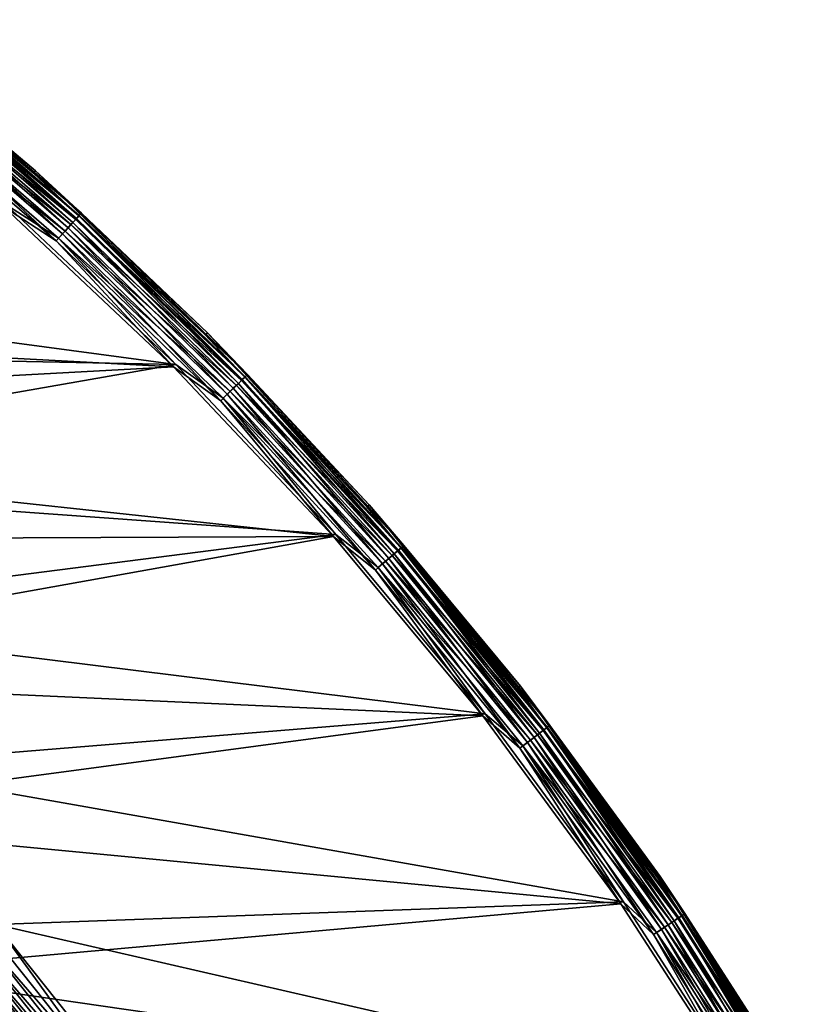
# Model space of a CAD drawing. Header units: millimetres. Extents: x -43.6 to 43.6, y -43.6 to 43.6.
# Tile 637 of 637: x 28.7 to 37.5, y 23.3 to 34.3. Entities that reach past the tile are written whole.
import ezdxf

# ---------------------------------------------------------------- set-up
doc = ezdxf.new("R2010")
doc.units = ezdxf.units.MM
doc.header["$LTSCALE"] = 52.148148
for name, color, linetype in [('150', 7, 'CONTINUOUS'), ('152', 7, 'CONTINUOUS'), ('156', 7, 'CONTINUOUS'), ('178', 7, 'CONTINUOUS'), ('208', 7, 'CONTINUOUS'), ('210', 7, 'CONTINUOUS'), ('212', 7, 'CONTINUOUS')]:
    doc.layers.add(name, color=color, linetype=linetype)

msp = doc.modelspace()

# ---------------------------------------------------------------- linework, layer by layer
at = {"layer": '150', "linetype": 'Continuous'}
msp.add_3dface([(29.542, 22.044, 23.93), (25.84, 21.018, 10.774), (28.07, 23.891, 23.93), (29.542, 22.044, 23.93)], dxfattribs=at)
at = {"layer": '152', "color": 2, "linetype": 'Continuous'}
for points in [[(30.418, 30.418, 26.3), (28.526, 32.199, 26.3), (17.923, 31.086, 26.3), (30.418, 30.418, 26.3)], [(19.916, 29.848, 26.3), (30.418, 30.418, 26.3), (17.923, 31.086, 26.3), (19.916, 29.848, 26.3)], [(32.199, 28.525, 26.3), (30.418, 30.418, 26.3), (19.916, 29.848, 26.3), (32.199, 28.525, 26.3)], [(21.825, 28.482, 26.3), (32.199, 28.525, 26.3), (19.916, 29.848, 26.3), (21.825, 28.482, 26.3)], [(23.641, 26.994, 26.3), (32.199, 28.525, 26.3), (21.825, 28.482, 26.3), (23.641, 26.994, 26.3)], [(33.863, 26.529, 26.3), (32.199, 28.525, 26.3), (23.641, 26.994, 26.3), (33.863, 26.529, 26.3)], [(25.355, 25.391, 26.3), (33.863, 26.529, 26.3), (23.641, 26.994, 26.3), (25.355, 25.391, 26.3)], [(35.403, 24.436, 26.3), (33.863, 26.529, 26.3), (25.355, 25.391, 26.3), (35.403, 24.436, 26.3)], [(26.961, 23.679, 26.3), (35.403, 24.436, 26.3), (25.355, 25.391, 26.3), (26.961, 23.679, 26.3)], [(36.813, 22.254, 26.3), (35.403, 24.436, 26.3), (26.961, 23.679, 26.3), (36.813, 22.254, 26.3)], [(28.451, 21.865, 26.3), (36.813, 22.254, 26.3), (26.961, 23.679, 26.3), (28.451, 21.865, 26.3)]]:
    msp.add_3dface(points, dxfattribs=at)
at = {"layer": '156', "color": 1, "linetype": 'Continuous'}
for points in [[(30.443, 30.442, 24.3), (19.367, 31.928, 24.3), (28.549, 32.225, 24.3), (30.443, 30.442, 24.3)], [(21.372, 30.623, 24.3), (19.367, 31.928, 24.3), (30.443, 30.442, 24.3), (21.372, 30.623, 24.3)], [(23.289, 29.191, 24.3), (21.372, 30.623, 24.3), (30.443, 30.442, 24.3), (23.289, 29.191, 24.3)], [(32.225, 28.549, 24.3), (23.289, 29.191, 24.3), (30.443, 30.442, 24.3), (32.225, 28.549, 24.3)], [(25.111, 27.64, 24.3), (23.289, 29.191, 24.3), (32.225, 28.549, 24.3), (25.111, 27.64, 24.3)], [(33.89, 26.551, 24.3), (25.111, 27.64, 24.3), (32.225, 28.549, 24.3), (33.89, 26.551, 24.3)], [(26.829, 25.975, 24.3), (25.111, 27.64, 24.3), (33.89, 26.551, 24.3), (26.829, 25.975, 24.3)], [(35.431, 24.456, 24.3), (26.829, 25.975, 24.3), (33.89, 26.551, 24.3), (35.431, 24.456, 24.3)], [(28.437, 24.204, 24.3), (26.829, 25.975, 24.3), (35.431, 24.456, 24.3), (28.437, 24.204, 24.3)], [(36.843, 22.272, 24.3), (28.437, 24.204, 24.3), (35.431, 24.456, 24.3), (36.843, 22.272, 24.3)], [(29.929, 22.333, 24.3), (28.437, 24.204, 24.3), (36.843, 22.272, 24.3), (29.929, 22.333, 24.3)]]:
    msp.add_3dface(points, dxfattribs=at)
at = {"layer": '178', "color": 2, "linetype": 'Continuous'}
for points in [[(28.857, 32.573, 25.817), (26.859, 34.283, 24.817), (26.838, 34.256, 25.817), (28.857, 32.573, 25.817)], [(28.88, 32.599, 24.817), (26.859, 34.283, 24.817), (28.857, 32.573, 25.817), (28.88, 32.599, 24.817)], [(30.771, 30.771, 25.817), (28.88, 32.599, 24.817), (28.857, 32.573, 25.817), (30.771, 30.771, 25.817)], [(30.796, 30.796, 24.817), (28.88, 32.599, 24.817), (30.771, 30.771, 25.817), (30.796, 30.796, 24.817)], [(32.573, 28.857, 25.817), (30.796, 30.796, 24.817), (30.771, 30.771, 25.817), (32.573, 28.857, 25.817)], [(32.599, 28.88, 24.817), (30.796, 30.796, 24.817), (32.573, 28.857, 25.817), (32.599, 28.88, 24.817)], [(34.256, 26.838, 25.817), (32.599, 28.88, 24.817), (32.573, 28.857, 25.817), (34.256, 26.838, 25.817)], [(34.283, 26.859, 24.817), (32.599, 28.88, 24.817), (34.256, 26.838, 25.817), (34.283, 26.859, 24.817)], [(35.814, 24.72, 25.817), (34.283, 26.859, 24.817), (34.256, 26.838, 25.817), (35.814, 24.72, 25.817)], [(35.842, 24.74, 24.817), (34.283, 26.859, 24.817), (35.814, 24.72, 25.817), (35.842, 24.74, 24.817)], [(37.241, 22.513, 25.817), (35.842, 24.74, 24.817), (35.814, 24.72, 25.817), (37.241, 22.513, 25.817)], [(37.271, 22.531, 24.817), (35.842, 24.74, 24.817), (37.241, 22.513, 25.817), (37.271, 22.531, 24.817)]]:
    msp.add_3dface(points, dxfattribs=at)
at = {"layer": '208', "linetype": 'Continuous'}
for points in [[(29.841, 22.271, 24.288), (28.274, 24.07, 24.253), (28.353, 24.137, 24.288), (29.841, 22.271, 24.288)], [(28.437, 24.204, 24.3), (29.841, 22.271, 24.288), (28.353, 24.137, 24.288), (28.437, 24.204, 24.3)], [(28.437, 24.204, 24.3), (29.929, 22.333, 24.3), (29.841, 22.271, 24.288), (28.437, 24.204, 24.3)], [(29.758, 22.209, 24.253), (28.203, 24.01, 24.197), (28.274, 24.07, 24.253), (29.758, 22.209, 24.253)], [(29.758, 22.209, 24.253), (28.274, 24.07, 24.253), (29.841, 22.271, 24.288), (29.758, 22.209, 24.253)], [(29.572, 22.07, 24.032), (28.07, 23.891, 23.93), (28.097, 23.919, 24.032), (29.572, 22.07, 24.032)], [(29.621, 22.106, 24.122), (28.097, 23.919, 24.032), (28.143, 23.959, 24.122), (29.621, 22.106, 24.122)], [(29.572, 22.07, 24.032), (28.097, 23.919, 24.032), (29.621, 22.106, 24.122), (29.572, 22.07, 24.032)], [(29.684, 22.153, 24.197), (28.143, 23.959, 24.122), (28.203, 24.01, 24.197), (29.684, 22.153, 24.197)], [(29.621, 22.106, 24.122), (28.143, 23.959, 24.122), (29.684, 22.153, 24.197), (29.621, 22.106, 24.122)], [(29.684, 22.153, 24.197), (28.203, 24.01, 24.197), (29.758, 22.209, 24.253), (29.684, 22.153, 24.197)], [(29.542, 22.044, 23.93), (28.07, 23.891, 23.93), (29.572, 22.07, 24.032), (29.542, 22.044, 23.93)]]:
    msp.add_3dface(points, dxfattribs=at)
at = {"layer": '210', "color": 2, "linetype": 'Continuous'}
for points in [[(26.859, 34.283, 24.817), (28.88, 32.599, 24.817), (27.436, 33.812, 24.704), (26.859, 34.283, 24.817)], [(29.367, 32.102, 24.595), (27.377, 33.739, 24.496), (27.414, 33.785, 24.595), (29.367, 32.102, 24.595)], [(29.391, 32.127, 24.704), (27.414, 33.785, 24.595), (27.436, 33.812, 24.704), (29.391, 32.127, 24.704)], [(29.367, 32.102, 24.595), (27.414, 33.785, 24.595), (29.391, 32.127, 24.704), (29.367, 32.102, 24.595)], [(28.88, 32.599, 24.817), (29.391, 32.127, 24.704), (27.436, 33.812, 24.704), (28.88, 32.599, 24.817)], [(29.274, 32, 24.414), (27.266, 33.603, 24.352), (27.327, 33.678, 24.414), (29.274, 32, 24.414)], [(29.328, 32.058, 24.496), (27.327, 33.678, 24.414), (27.377, 33.739, 24.496), (29.328, 32.058, 24.496)], [(29.274, 32, 24.414), (27.327, 33.678, 24.414), (29.328, 32.058, 24.496), (29.274, 32, 24.414)], [(29.328, 32.058, 24.496), (27.377, 33.739, 24.496), (29.367, 32.102, 24.595), (29.328, 32.058, 24.496)], [(29.209, 31.929, 24.352), (27.198, 33.519, 24.313), (27.266, 33.603, 24.352), (29.209, 31.929, 24.352)], [(29.209, 31.929, 24.352), (27.266, 33.603, 24.352), (29.274, 32, 24.414), (29.209, 31.929, 24.352)], [(29.136, 31.849, 24.313), (28.549, 32.225, 24.3), (27.198, 33.519, 24.313), (29.136, 31.849, 24.313)], [(29.136, 31.849, 24.313), (27.198, 33.519, 24.313), (29.209, 31.929, 24.352), (29.136, 31.849, 24.313)], [(28.88, 32.599, 24.817), (30.796, 30.796, 24.817), (29.391, 32.127, 24.704), (28.88, 32.599, 24.817)], [(30.443, 30.442, 24.3), (28.549, 32.225, 24.3), (29.136, 31.849, 24.313), (30.443, 30.442, 24.3)], [(31.175, 30.265, 24.496), (29.274, 32, 24.414), (29.328, 32.058, 24.496), (31.175, 30.265, 24.496)], [(31.217, 30.306, 24.595), (29.328, 32.058, 24.496), (29.367, 32.102, 24.595), (31.217, 30.306, 24.595)], [(31.175, 30.265, 24.496), (29.328, 32.058, 24.496), (31.217, 30.306, 24.595), (31.175, 30.265, 24.496)], [(31.242, 30.33, 24.704), (29.367, 32.102, 24.595), (29.391, 32.127, 24.704), (31.242, 30.33, 24.704)], [(31.217, 30.306, 24.595), (29.367, 32.102, 24.595), (31.242, 30.33, 24.704), (31.217, 30.306, 24.595)], [(30.796, 30.796, 24.817), (31.242, 30.33, 24.704), (29.391, 32.127, 24.704), (30.796, 30.796, 24.817)], [(31.049, 30.142, 24.352), (29.136, 31.849, 24.313), (29.209, 31.929, 24.352), (31.049, 30.142, 24.352)], [(31.118, 30.209, 24.414), (29.209, 31.929, 24.352), (29.274, 32, 24.414), (31.118, 30.209, 24.414)], [(31.049, 30.142, 24.352), (29.209, 31.929, 24.352), (31.118, 30.209, 24.414), (31.049, 30.142, 24.352)], [(31.118, 30.209, 24.414), (29.274, 32, 24.414), (31.175, 30.265, 24.496), (31.118, 30.209, 24.414)], [(30.972, 30.067, 24.313), (30.443, 30.442, 24.3), (29.136, 31.849, 24.313), (30.972, 30.067, 24.313)], [(30.972, 30.067, 24.313), (29.136, 31.849, 24.313), (31.049, 30.142, 24.352), (30.972, 30.067, 24.313)], [(30.796, 30.796, 24.817), (32.599, 28.88, 24.817), (31.242, 30.33, 24.704), (30.796, 30.796, 24.817)], [(32.225, 28.549, 24.3), (30.443, 30.442, 24.3), (30.972, 30.067, 24.313), (32.225, 28.549, 24.3)], [(32.958, 28.403, 24.595), (31.175, 30.265, 24.496), (31.217, 30.306, 24.595), (32.958, 28.403, 24.595)], [(32.984, 28.426, 24.704), (31.217, 30.306, 24.595), (31.242, 30.33, 24.704), (32.984, 28.426, 24.704)], [(32.958, 28.403, 24.595), (31.217, 30.306, 24.595), (32.984, 28.426, 24.704), (32.958, 28.403, 24.595)], [(32.599, 28.88, 24.817), (32.984, 28.426, 24.704), (31.242, 30.33, 24.704), (32.599, 28.88, 24.817)], [(32.853, 28.313, 24.414), (31.049, 30.142, 24.352), (31.118, 30.209, 24.414), (32.853, 28.313, 24.414)], [(32.913, 28.365, 24.496), (31.118, 30.209, 24.414), (31.175, 30.265, 24.496), (32.913, 28.365, 24.496)], [(32.853, 28.313, 24.414), (31.118, 30.209, 24.414), (32.913, 28.365, 24.496), (32.853, 28.313, 24.414)], [(32.913, 28.365, 24.496), (31.175, 30.265, 24.496), (32.958, 28.403, 24.595), (32.913, 28.365, 24.496)], [(32.78, 28.25, 24.352), (30.972, 30.067, 24.313), (31.049, 30.142, 24.352), (32.78, 28.25, 24.352)], [(32.699, 28.18, 24.313), (32.225, 28.549, 24.3), (30.972, 30.067, 24.313), (32.699, 28.18, 24.313)], [(32.699, 28.18, 24.313), (30.972, 30.067, 24.313), (32.78, 28.25, 24.352), (32.699, 28.18, 24.313)], [(32.78, 28.25, 24.352), (31.049, 30.142, 24.352), (32.853, 28.313, 24.414), (32.78, 28.25, 24.352)], [(32.599, 28.88, 24.817), (34.283, 26.859, 24.817), (32.984, 28.426, 24.704), (32.599, 28.88, 24.817)], [(33.89, 26.551, 24.3), (32.225, 28.549, 24.3), (32.699, 28.18, 24.313), (33.89, 26.551, 24.3)], [(34.61, 26.422, 24.704), (32.958, 28.403, 24.595), (32.984, 28.426, 24.704), (34.61, 26.422, 24.704)], [(34.283, 26.859, 24.817), (34.61, 26.422, 24.704), (32.984, 28.426, 24.704), (34.283, 26.859, 24.817)], [(34.473, 26.317, 24.414), (32.78, 28.25, 24.352), (32.853, 28.313, 24.414), (34.473, 26.317, 24.414)], [(34.536, 26.365, 24.496), (32.853, 28.313, 24.414), (32.913, 28.365, 24.496), (34.536, 26.365, 24.496)], [(34.473, 26.317, 24.414), (32.853, 28.313, 24.414), (34.536, 26.365, 24.496), (34.473, 26.317, 24.414)], [(34.583, 26.401, 24.595), (32.913, 28.365, 24.496), (32.958, 28.403, 24.595), (34.583, 26.401, 24.595)], [(34.536, 26.365, 24.496), (32.913, 28.365, 24.496), (34.583, 26.401, 24.595), (34.536, 26.365, 24.496)], [(34.583, 26.401, 24.595), (32.958, 28.403, 24.595), (34.61, 26.422, 24.704), (34.583, 26.401, 24.595)], [(34.396, 26.258, 24.352), (32.699, 28.18, 24.313), (32.78, 28.25, 24.352), (34.396, 26.258, 24.352)], [(34.396, 26.258, 24.352), (32.78, 28.25, 24.352), (34.473, 26.317, 24.414), (34.396, 26.258, 24.352)], [(34.311, 26.193, 24.313), (33.89, 26.551, 24.3), (32.699, 28.18, 24.313), (34.311, 26.193, 24.313)], [(34.311, 26.193, 24.313), (32.699, 28.18, 24.313), (34.396, 26.258, 24.352), (34.311, 26.193, 24.313)], [(34.283, 26.859, 24.817), (35.842, 24.74, 24.817), (34.61, 26.422, 24.704), (34.283, 26.859, 24.817)], [(35.431, 24.456, 24.3), (33.89, 26.551, 24.3), (34.311, 26.193, 24.313), (35.431, 24.456, 24.3)], [(36.037, 24.273, 24.496), (34.473, 26.317, 24.414), (34.536, 26.365, 24.496), (36.037, 24.273, 24.496)], [(36.086, 24.306, 24.595), (34.536, 26.365, 24.496), (34.583, 26.401, 24.595), (36.086, 24.306, 24.595)], [(36.037, 24.273, 24.496), (34.536, 26.365, 24.496), (36.086, 24.306, 24.595), (36.037, 24.273, 24.496)], [(36.115, 24.325, 24.704), (34.583, 26.401, 24.595), (34.61, 26.422, 24.704), (36.115, 24.325, 24.704)], [(36.086, 24.306, 24.595), (34.583, 26.401, 24.595), (36.115, 24.325, 24.704), (36.086, 24.306, 24.595)], [(35.842, 24.74, 24.817), (36.115, 24.325, 24.704), (34.61, 26.422, 24.704), (35.842, 24.74, 24.817)], [(35.891, 24.175, 24.352), (34.311, 26.193, 24.313), (34.396, 26.258, 24.352), (35.891, 24.175, 24.352)], [(35.971, 24.228, 24.414), (34.396, 26.258, 24.352), (34.473, 26.317, 24.414), (35.971, 24.228, 24.414)], [(35.891, 24.175, 24.352), (34.396, 26.258, 24.352), (35.971, 24.228, 24.414), (35.891, 24.175, 24.352)], [(35.971, 24.228, 24.414), (34.473, 26.317, 24.414), (36.037, 24.273, 24.496), (35.971, 24.228, 24.414)], [(35.802, 24.114, 24.313), (35.431, 24.456, 24.3), (34.311, 26.193, 24.313), (35.802, 24.114, 24.313)], [(35.802, 24.114, 24.313), (34.311, 26.193, 24.313), (35.891, 24.175, 24.352), (35.802, 24.114, 24.313)], [(35.842, 24.74, 24.817), (37.271, 22.531, 24.817), (36.115, 24.325, 24.704), (35.842, 24.74, 24.817)], [(36.843, 22.272, 24.3), (35.431, 24.456, 24.3), (35.802, 24.114, 24.313), (36.843, 22.272, 24.3)], [(37.412, 22.095, 24.496), (35.971, 24.228, 24.414), (36.037, 24.273, 24.496), (37.412, 22.095, 24.496)], [(37.462, 22.125, 24.595), (36.037, 24.273, 24.496), (36.086, 24.306, 24.595), (37.462, 22.125, 24.595)], [(37.412, 22.095, 24.496), (36.037, 24.273, 24.496), (37.462, 22.125, 24.595), (37.412, 22.095, 24.496)], [(37.492, 22.143, 24.704), (36.086, 24.306, 24.595), (36.115, 24.325, 24.704), (37.492, 22.143, 24.704)], [(37.462, 22.125, 24.595), (36.086, 24.306, 24.595), (37.492, 22.143, 24.704), (37.462, 22.125, 24.595)], [(37.271, 22.531, 24.817), (37.492, 22.143, 24.704), (36.115, 24.325, 24.704), (37.271, 22.531, 24.817)], [(37.26, 22.006, 24.352), (35.802, 24.114, 24.313), (35.891, 24.175, 24.352), (37.26, 22.006, 24.352)], [(37.343, 22.055, 24.414), (35.891, 24.175, 24.352), (35.971, 24.228, 24.414), (37.343, 22.055, 24.414)], [(37.26, 22.006, 24.352), (35.891, 24.175, 24.352), (37.343, 22.055, 24.414), (37.26, 22.006, 24.352)], [(37.343, 22.055, 24.414), (35.971, 24.228, 24.414), (37.412, 22.095, 24.496), (37.343, 22.055, 24.414)], [(37.168, 21.951, 24.313), (36.843, 22.272, 24.3), (35.802, 24.114, 24.313), (37.168, 21.951, 24.313)], [(37.168, 21.951, 24.313), (35.802, 24.114, 24.313), (37.26, 22.006, 24.352), (37.168, 21.951, 24.313)]]:
    msp.add_3dface(points, dxfattribs=at)
at = {"layer": '212', "color": 2, "linetype": 'Continuous'}
for points in [[(28.857, 32.573, 25.817), (26.838, 34.256, 25.817), (27.409, 33.78, 25.926), (28.857, 32.573, 25.817)], [(27.297, 33.641, 26.196), (29.242, 31.965, 26.196), (27.347, 33.702, 26.12), (27.297, 33.641, 26.196)], [(27.347, 33.702, 26.12), (29.295, 32.023, 26.12), (27.385, 33.749, 26.028), (27.347, 33.702, 26.12)], [(27.347, 33.702, 26.12), (29.242, 31.965, 26.196), (29.295, 32.023, 26.12), (27.347, 33.702, 26.12)], [(27.385, 33.749, 26.028), (29.336, 32.068, 26.028), (27.409, 33.78, 25.926), (27.385, 33.749, 26.028)], [(27.385, 33.749, 26.028), (29.295, 32.023, 26.12), (29.336, 32.068, 26.028), (27.385, 33.749, 26.028)], [(28.857, 32.573, 25.817), (27.409, 33.78, 25.926), (29.362, 32.097, 25.926), (28.857, 32.573, 25.817)], [(27.409, 33.78, 25.926), (29.336, 32.068, 26.028), (29.362, 32.097, 25.926), (27.409, 33.78, 25.926)], [(27.173, 33.488, 26.288), (29.109, 31.819, 26.288), (27.238, 33.569, 26.253), (27.173, 33.488, 26.288)], [(27.238, 33.569, 26.253), (29.179, 31.896, 26.253), (27.297, 33.641, 26.196), (27.238, 33.569, 26.253)], [(27.238, 33.569, 26.253), (29.109, 31.819, 26.288), (29.179, 31.896, 26.253), (27.238, 33.569, 26.253)], [(27.297, 33.641, 26.196), (29.179, 31.896, 26.253), (29.242, 31.965, 26.196), (27.297, 33.641, 26.196)], [(27.173, 33.488, 26.288), (28.526, 32.199, 26.3), (29.109, 31.819, 26.288), (27.173, 33.488, 26.288)], [(30.771, 30.771, 25.817), (28.857, 32.573, 25.817), (29.362, 32.097, 25.926), (30.771, 30.771, 25.817)], [(28.526, 32.199, 26.3), (30.418, 30.418, 26.3), (29.109, 31.819, 26.288), (28.526, 32.199, 26.3)], [(29.295, 32.023, 26.12), (31.141, 30.231, 26.12), (29.336, 32.068, 26.028), (29.295, 32.023, 26.12)], [(29.336, 32.068, 26.028), (31.184, 30.274, 26.028), (29.362, 32.097, 25.926), (29.336, 32.068, 26.028)], [(29.336, 32.068, 26.028), (31.141, 30.231, 26.12), (31.184, 30.274, 26.028), (29.336, 32.068, 26.028)], [(30.771, 30.771, 25.817), (29.362, 32.097, 25.926), (31.212, 30.301, 25.926), (30.771, 30.771, 25.817)], [(29.362, 32.097, 25.926), (31.184, 30.274, 26.028), (31.212, 30.301, 25.926), (29.362, 32.097, 25.926)], [(29.179, 31.896, 26.253), (31.017, 30.111, 26.253), (29.242, 31.965, 26.196), (29.179, 31.896, 26.253)], [(29.242, 31.965, 26.196), (31.084, 30.177, 26.196), (29.295, 32.023, 26.12), (29.242, 31.965, 26.196)], [(29.242, 31.965, 26.196), (31.017, 30.111, 26.253), (31.084, 30.177, 26.196), (29.242, 31.965, 26.196)], [(29.295, 32.023, 26.12), (31.084, 30.177, 26.196), (31.141, 30.231, 26.12), (29.295, 32.023, 26.12)], [(29.109, 31.819, 26.288), (30.943, 30.039, 26.288), (29.179, 31.896, 26.253), (29.109, 31.819, 26.288)], [(29.109, 31.819, 26.288), (30.418, 30.418, 26.3), (30.943, 30.039, 26.288), (29.109, 31.819, 26.288)], [(29.179, 31.896, 26.253), (30.943, 30.039, 26.288), (31.017, 30.111, 26.253), (29.179, 31.896, 26.253)], [(32.573, 28.857, 25.817), (30.771, 30.771, 25.817), (31.212, 30.301, 25.926), (32.573, 28.857, 25.817)], [(30.418, 30.418, 26.3), (32.199, 28.525, 26.3), (30.943, 30.039, 26.288), (30.418, 30.418, 26.3)], [(31.141, 30.231, 26.12), (32.877, 28.334, 26.12), (31.184, 30.274, 26.028), (31.141, 30.231, 26.12)], [(31.184, 30.274, 26.028), (32.923, 28.373, 26.028), (31.212, 30.301, 25.926), (31.184, 30.274, 26.028)], [(31.184, 30.274, 26.028), (32.877, 28.334, 26.12), (32.923, 28.373, 26.028), (31.184, 30.274, 26.028)], [(32.573, 28.857, 25.817), (31.212, 30.301, 25.926), (32.953, 28.398, 25.926), (32.573, 28.857, 25.817)], [(31.212, 30.301, 25.926), (32.923, 28.373, 26.028), (32.953, 28.398, 25.926), (31.212, 30.301, 25.926)], [(31.017, 30.111, 26.253), (32.747, 28.221, 26.253), (31.084, 30.177, 26.196), (31.017, 30.111, 26.253)], [(31.084, 30.177, 26.196), (32.817, 28.282, 26.196), (31.141, 30.231, 26.12), (31.084, 30.177, 26.196)], [(31.084, 30.177, 26.196), (32.747, 28.221, 26.253), (32.817, 28.282, 26.196), (31.084, 30.177, 26.196)], [(31.141, 30.231, 26.12), (32.817, 28.282, 26.196), (32.877, 28.334, 26.12), (31.141, 30.231, 26.12)], [(30.943, 30.039, 26.288), (32.668, 28.153, 26.288), (31.017, 30.111, 26.253), (30.943, 30.039, 26.288)], [(31.017, 30.111, 26.253), (32.668, 28.153, 26.288), (32.747, 28.221, 26.253), (31.017, 30.111, 26.253)], [(30.943, 30.039, 26.288), (32.199, 28.525, 26.3), (32.668, 28.153, 26.288), (30.943, 30.039, 26.288)], [(34.256, 26.838, 25.817), (32.573, 28.857, 25.817), (32.953, 28.398, 25.926), (34.256, 26.838, 25.817)], [(32.199, 28.525, 26.3), (33.863, 26.529, 26.3), (32.668, 28.153, 26.288), (32.199, 28.525, 26.3)], [(32.817, 28.282, 26.196), (34.435, 26.288, 26.196), (32.877, 28.334, 26.12), (32.817, 28.282, 26.196)], [(32.877, 28.334, 26.12), (34.498, 26.336, 26.12), (32.923, 28.373, 26.028), (32.877, 28.334, 26.12)], [(32.877, 28.334, 26.12), (34.435, 26.288, 26.196), (34.498, 26.336, 26.12), (32.877, 28.334, 26.12)], [(32.923, 28.373, 26.028), (34.546, 26.373, 26.028), (32.953, 28.398, 25.926), (32.923, 28.373, 26.028)], [(32.923, 28.373, 26.028), (34.498, 26.336, 26.12), (34.546, 26.373, 26.028), (32.923, 28.373, 26.028)], [(34.256, 26.838, 25.817), (32.953, 28.398, 25.926), (34.577, 26.396, 25.926), (34.256, 26.838, 25.817)], [(32.953, 28.398, 25.926), (34.546, 26.373, 26.028), (34.577, 26.396, 25.926), (32.953, 28.398, 25.926)], [(32.668, 28.153, 26.288), (34.278, 26.169, 26.288), (32.747, 28.221, 26.253), (32.668, 28.153, 26.288)], [(32.747, 28.221, 26.253), (34.361, 26.231, 26.253), (32.817, 28.282, 26.196), (32.747, 28.221, 26.253)], [(32.747, 28.221, 26.253), (34.278, 26.169, 26.288), (34.361, 26.231, 26.253), (32.747, 28.221, 26.253)], [(32.817, 28.282, 26.196), (34.361, 26.231, 26.253), (34.435, 26.288, 26.196), (32.817, 28.282, 26.196)], [(32.668, 28.153, 26.288), (33.863, 26.529, 26.3), (34.278, 26.169, 26.288), (32.668, 28.153, 26.288)], [(35.814, 24.72, 25.817), (34.256, 26.838, 25.817), (34.577, 26.396, 25.926), (35.814, 24.72, 25.817)], [(33.863, 26.529, 26.3), (35.403, 24.436, 26.3), (34.278, 26.169, 26.288), (33.863, 26.529, 26.3)], [(34.435, 26.288, 26.196), (35.932, 24.202, 26.196), (34.498, 26.336, 26.12), (34.435, 26.288, 26.196)], [(34.498, 26.336, 26.12), (35.998, 24.246, 26.12), (34.546, 26.373, 26.028), (34.498, 26.336, 26.12)], [(34.498, 26.336, 26.12), (35.932, 24.202, 26.196), (35.998, 24.246, 26.12), (34.498, 26.336, 26.12)], [(34.546, 26.373, 26.028), (36.048, 24.28, 26.028), (34.577, 26.396, 25.926), (34.546, 26.373, 26.028)], [(34.546, 26.373, 26.028), (35.998, 24.246, 26.12), (36.048, 24.28, 26.028), (34.546, 26.373, 26.028)], [(35.814, 24.72, 25.817), (34.577, 26.396, 25.926), (36.08, 24.302, 25.926), (35.814, 24.72, 25.817)], [(34.577, 26.396, 25.926), (36.048, 24.28, 26.028), (36.08, 24.302, 25.926), (34.577, 26.396, 25.926)], [(34.278, 26.169, 26.288), (35.768, 24.092, 26.288), (34.361, 26.231, 26.253), (34.278, 26.169, 26.288)], [(34.361, 26.231, 26.253), (35.855, 24.15, 26.253), (34.435, 26.288, 26.196), (34.361, 26.231, 26.253)], [(34.361, 26.231, 26.253), (35.768, 24.092, 26.288), (35.855, 24.15, 26.253), (34.361, 26.231, 26.253)], [(34.435, 26.288, 26.196), (35.855, 24.15, 26.253), (35.932, 24.202, 26.196), (34.435, 26.288, 26.196)], [(34.278, 26.169, 26.288), (35.403, 24.436, 26.3), (35.768, 24.092, 26.288), (34.278, 26.169, 26.288)], [(37.241, 22.513, 25.817), (35.814, 24.72, 25.817), (36.08, 24.302, 25.926), (37.241, 22.513, 25.817)], [(35.403, 24.436, 26.3), (36.813, 22.254, 26.3), (35.768, 24.092, 26.288), (35.403, 24.436, 26.3)], [(35.932, 24.202, 26.196), (37.303, 22.031, 26.196), (35.998, 24.246, 26.12), (35.932, 24.202, 26.196)], [(35.998, 24.246, 26.12), (37.371, 22.071, 26.12), (36.048, 24.28, 26.028), (35.998, 24.246, 26.12)], [(35.998, 24.246, 26.12), (37.303, 22.031, 26.196), (37.371, 22.071, 26.12), (35.998, 24.246, 26.12)], [(36.048, 24.28, 26.028), (37.423, 22.102, 26.028), (36.08, 24.302, 25.926), (36.048, 24.28, 26.028)], [(36.048, 24.28, 26.028), (37.371, 22.071, 26.12), (37.423, 22.102, 26.028), (36.048, 24.28, 26.028)], [(37.241, 22.513, 25.817), (36.08, 24.302, 25.926), (37.456, 22.122, 25.926), (37.241, 22.513, 25.817)], [(36.08, 24.302, 25.926), (37.423, 22.102, 26.028), (37.456, 22.122, 25.926), (36.08, 24.302, 25.926)], [(35.768, 24.092, 26.288), (37.133, 21.931, 26.288), (35.855, 24.15, 26.253), (35.768, 24.092, 26.288)], [(35.855, 24.15, 26.253), (37.222, 21.983, 26.253), (35.932, 24.202, 26.196), (35.855, 24.15, 26.253)], [(35.855, 24.15, 26.253), (37.133, 21.931, 26.288), (37.222, 21.983, 26.253), (35.855, 24.15, 26.253)], [(35.932, 24.202, 26.196), (37.222, 21.983, 26.253), (37.303, 22.031, 26.196), (35.932, 24.202, 26.196)], [(35.768, 24.092, 26.288), (36.813, 22.254, 26.3), (37.133, 21.931, 26.288), (35.768, 24.092, 26.288)]]:
    msp.add_3dface(points, dxfattribs=at)

doc.saveas('drawing.dxf')
